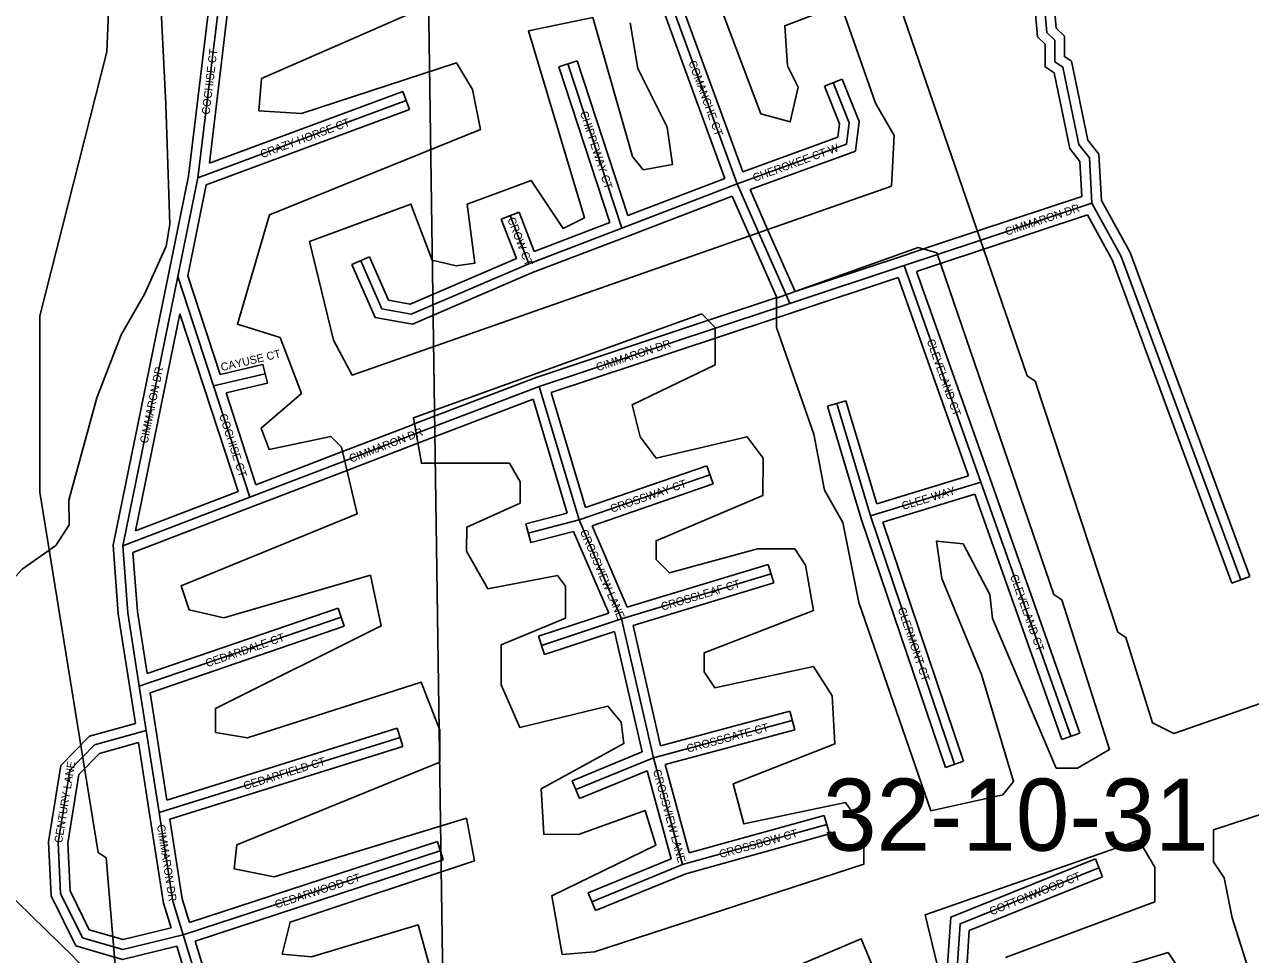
# Model space of a CAD drawing. Extents: x 457167 to 656239, y 1787309 to 1969297.
# Drawn here: x 588786 to 592615, y 1910924 to 1913828 of the extents above; entities that cross this region are included whole.
import ezdxf

# ---------------------------------------------------------------- set-up
doc = ezdxf.new("R2010")
doc.units = 0
for name, color, linetype in [('Level 1', 7, 'Continuous'), ('Level 2', 7, 'Continuous'), ('Level 31', 7, 'Continuous'), ('Level 32', 7, 'Continuous'), ('Level 34', 7, 'Continuous'), ('Level 5', 7, 'Continuous'), ('Level 7', 7, 'Continuous')]:
    doc.layers.add(name, color=color, linetype=linetype)

msp = doc.modelspace()

# ---------------------------------------------------------------- linework, layer by layer
at = {"layer": 'Level 1'}
msp.add_line((590046.356, 1914002.513), (590115.044, 1909280.417), dxfattribs=at)
at = {"layer": 'Level 31'}
for p, q in [((589327.749, 1913349.399), (589397.118, 1913925.284)), ((590652.154, 1913192.115), (590483.662, 1913705.513)), ((589327.749, 1913349.399), (589978.443, 1913590.413)), ((589264.901, 1913041.508), (589327.749, 1913349.399)), ((590652.154, 1913192.115), (591011.854, 1913330.026)), ((591011.854, 1913330.026), (591080.865, 1913173.901)), ((591773.051, 1913154.871), (592120.314, 1913269.905)), ((590361.149, 1913080.994), (590302.935, 1913231.282)), ((590361.149, 1913080.994), (590652.154, 1913192.115)), ((591080.865, 1913173.901), (591165.706, 1912982.113)), ((591637.581, 1913110.016), (591773.051, 1913154.871)), ((591533.91, 1913075.286), (591637.581, 1913110.016)), ((591176.786, 1912957.001), (591533.91, 1913075.286)), ((591533.91, 1913075.286), (591773.648, 1912398.856)), ((589092.708, 1912199.623), (589264.901, 1913041.508)), ((589376.796, 1912699.481), (589264.901, 1913041.508)), ((591165.706, 1912982.113), (591176.786, 1912957.001)), ((590944.32, 1912879.956), (591136.081, 1912943.619)), ((591136.081, 1912943.619), (591176.786, 1912957.001)), ((590393.84, 1912697.656), (590944.32, 1912879.956)), ((589376.796, 1912699.481), (589537.684, 1912737.373)), ((589490.271, 1912351.634), (589376.796, 1912699.481)), ((590008.689, 1912550.341), (590393.84, 1912697.656)), ((590518.327, 1912280.701), (590393.84, 1912697.656)), ((591428.3, 1912293.641), (591323.075, 1912644.376)), ((589784.784, 1912464.56), (590008.689, 1912550.341)), ((589490.271, 1912351.634), (589784.784, 1912464.56)), ((590518.327, 1912280.701), (590926.988, 1912421.796)), ((591773.648, 1912398.856), (591428.3, 1912293.641)), ((591773.648, 1912398.856), (592054.509, 1911605.265)), ((589092.708, 1912199.623), (589490.271, 1912351.634)), ((591428.3, 1912293.641), (591690.752, 1911517.532)), ((590359.655, 1912239.164), (590518.327, 1912280.701)), ((590651.271, 1911971.731), (590518.327, 1912280.701)), ((590651.271, 1911971.731), (591118.098, 1912112.727)), ((589144.676, 1911761.34), (589775.013, 1911976.933)), ((590400.989, 1911888.903), (590651.271, 1911971.731)), ((590750.624, 1911538.095), (590651.271, 1911971.731)), ((589166.359, 1911623.481), (589144.676, 1911761.34)), ((590750.624, 1911538.095), (591184.041, 1911654.422)), ((589206.261, 1911367.04), (589166.359, 1911623.481)), ((589206.261, 1911367.04), (589959.005, 1911601.688)), ((590508.574, 1911438.522), (590750.624, 1911538.095)), ((590841.574, 1911204.473), (590750.624, 1911538.095)), ((590841.574, 1911204.473), (591292.173, 1911329.136)), ((589281.854, 1910985.078), (590084.873, 1911247.638)), ((590558.174, 1911088.246), (590841.574, 1911204.473)), ((589364.325, 1910715.107), (589281.854, 1910985.078))]:
    msp.add_line(p, q, dxfattribs=at)
for points in [[(592120.314, 1913269.905), (592112.294, 1913411.739), (592078.996, 1913453.616), (592029.515, 1913695.161), (592004.437, 1913711.931), (592004.553, 1913778.841), (591979.488, 1913803.613), (591954.871, 1914087.297), (591921.6, 1914145.537), (591831.241, 1914820.979), (591632.863, 1915880.253)], [(591011.854, 1913330.026), (590804.362, 1913897.311), (590754.529, 1914114.131), (590621.606, 1914431.099), (590597.083, 1914581.327)], [(591011.854, 1913330.026), (591353.73, 1913454.518), (591362.11, 1913521.413), (591312.431, 1913646.593)], [(592585.499, 1912093.809), (592211.877, 1913103.198), (592120.314, 1913269.905)], [(590361.149, 1913080.994), (589994.099, 1912923.465), (589902.276, 1912939.993), (589836.119, 1913090.296)], [(589144.676, 1911761.34), (589108.858, 1911990.863), (589092.708, 1912199.623)], [(589166.359, 1911623.481), (589004.815, 1911578.319), (588928.074, 1911499.547), (588891.112, 1911273.429), (588898.453, 1911114.505), (588967.491, 1910975.831), (589092.973, 1910939.239), (589281.854, 1910985.078)], [(589281.854, 1910985.078), (589249.306, 1911090.594), (589206.261, 1911367.04)], [(591849.184, 1910502.694), (591699.843, 1910894.961), (591708.323, 1911019.676), (592142.16, 1911194.196)]]:
    msp.add_lwpolyline(points, dxfattribs=at)
at = {"layer": 'Level 32'}
for p, q in [((589298.112, 1913354.2), (589367.333, 1913928.871)), ((589363.413, 1913394.601), (589424.709, 1913903.481)), ((590455.158, 1913696.158), (590512.168, 1913714.868)), ((590670.834, 1913231.406), (590512.168, 1913714.868)), ((590614.73, 1913209.936), (590455.158, 1913696.158)), ((591284.547, 1913635.526), (591340.315, 1913657.659)), ((589363.413, 1913394.6), (589968.024, 1913618.546)), ((589968.024, 1913618.546), (589988.864, 1913562.28)), ((589353.809, 1913327.058), (589988.864, 1913562.28)), ((589235.508, 1913047.508), (589298.112, 1913354.201)), ((589295.885, 1913043.287), (589353.809, 1913327.058)), ((590670.834, 1913231.406), (590973.533, 1913347.463)), ((590662.894, 1913164.101), (590995.952, 1913291.798)), ((590995.952, 1913291.798), (591053.427, 1913161.771)), ((591052.264, 1913312.813), (591108.305, 1913186.03)), ((591763.618, 1913183.348), (592089.064, 1913291.156)), ((590274.961, 1913220.446), (590330.911, 1913242.117)), ((590322.72, 1913097.147), (590274.961, 1913220.446)), ((590378.339, 1913119.671), (590330.911, 1913242.117)), ((590378.34, 1913119.671), (590614.73, 1913209.936)), ((591782.486, 1913126.391), (592106.042, 1913233.572)), ((591108.302, 1913186.037), (591193.142, 1912994.249)), ((591628.151, 1913138.495), (591763.622, 1913183.35)), ((590372.42, 1913053.183), (590662.856, 1913164.087)), ((591053.43, 1913161.764), (591135.964, 1912975.191)), ((591524.381, 1913103.733), (591628.052, 1913138.461)), ((589808.661, 1913078.21), (589863.579, 1913102.382)), ((591193.23, 1912994.051), (591524.478, 1913103.766)), ((591647.012, 1913081.535), (591782.482, 1913126.39)), ((591572.385, 1913056.536), (591647.111, 1913081.568)), ((591572.386, 1913056.535), (591801.925, 1912408.877)), ((589062.474, 1912201.508), (589235.51, 1913047.52)), ((589396.741, 1912735), (589295.884, 1913043.287)), ((591186.219, 1912928.521), (591515.449, 1913037.567)), ((591515.449, 1913037.568), (591734.889, 1912418.409)), ((591193.154, 1912994.223), (591193.23, 1912994.05)), ((590934.868, 1912908.428), (591135.964, 1912975.191)), ((589133.054, 1912247.168), (589271.601, 1912924.546)), ((589348.283, 1912690.152), (589271.601, 1912924.545)), ((590383.762, 1912725.921), (590934.889, 1912908.435)), ((590953.774, 1912851.483), (591145.534, 1912915.146)), ((591145.452, 1912915.118), (591186.157, 1912928.501)), ((590430.919, 1912678.332), (590953.753, 1912851.476)), ((589396.741, 1912735), (589530.807, 1912766.574)), ((589530.807, 1912766.574), (589544.562, 1912708.171)), ((589997.971, 1912578.362), (590383.762, 1912725.921)), ((589452.899, 1912369.463), (589348.274, 1912690.176)), ((589415.439, 1912677.759), (589544.562, 1912708.171)), ((589509.004, 1912390.946), (589415.439, 1912677.759)), ((590538.121, 1912319.271), (590430.919, 1912678.331)), ((590019.406, 1912522.32), (590374.349, 1912658.08)), ((590480.701, 1912301.861), (590374.349, 1912658.08)), ((591294.341, 1912635.755), (591351.81, 1912652.996)), ((591399.716, 1912284.521), (591294.341, 1912635.755)), ((591448.379, 1912331.119), (591351.81, 1912652.996)), ((589774.051, 1912492.575), (589997.955, 1912578.356)), ((589795.518, 1912436.545), (590019.423, 1912522.326)), ((589509.004, 1912390.946), (589774.044, 1912492.571)), ((590538.121, 1912319.271), (590917.198, 1912450.154)), ((590917.198, 1912450.154), (590936.779, 1912393.438)), ((589501.013, 1912323.621), (589795.525, 1912436.548)), ((591734.889, 1912418.409), (591448.379, 1912331.119)), ((591801.929, 1912408.865), (592082.792, 1911615.273)), ((589133.055, 1912247.168), (589452.899, 1912369.461)), ((590558.653, 1912262.884), (590936.779, 1912393.438)), ((591754.941, 1912361.794), (591466.627, 1912273.954)), ((591754.941, 1912361.794), (592026.229, 1911595.255)), ((589124.348, 1912179.601), (589500.986, 1912323.611)), ((590352.059, 1912268.186), (590480.7, 1912301.861)), ((590352.059, 1912268.186), (590367.254, 1912210.141)), ((590668.241, 1912008.196), (590558.653, 1912262.883)), ((591399.716, 1912284.521), (591662.334, 1911507.921)), ((591466.627, 1912273.954), (591719.171, 1911527.142)), ((590367.254, 1912210.141), (590500.968, 1912245.143)), ((590610.781, 1911989.932), (590500.968, 1912245.143)), ((590668.242, 1912008.196), (591109.424, 1912141.446)), ((591109.424, 1912141.446), (591126.773, 1912084.008)), ((592557.363, 1912083.396), (592613.634, 1912104.223)), ((590686.774, 1911951.114), (591126.773, 1912084.008)), ((589168.804, 1911801.298), (589765.304, 1912005.319)), ((589765.304, 1912005.319), (589784.722, 1911948.546)), ((590391.564, 1911917.384), (590610.78, 1911989.932)), ((589178.229, 1911741.108), (589784.722, 1911948.546)), ((590772.915, 1911575.139), (590686.773, 1911951.114)), ((590391.564, 1911917.384), (590410.415, 1911860.421)), ((590410.415, 1911860.421), (590629.394, 1911932.889)), ((590715.706, 1911556.169), (590629.394, 1911932.889)), ((589132.577, 1911645.187), (589115.041, 1911756.679)), ((589195.994, 1911628.141), (589178.228, 1911741.107)), ((590772.916, 1911575.139), (591176.264, 1911683.396)), ((591176.264, 1911683.396), (591191.819, 1911625.446)), ((589230.556, 1911406.036), (589196.003, 1911628.093)), ((589230.554, 1911406.036), (589950.077, 1911630.328)), ((589950.077, 1911630.328), (589967.934, 1911573.046)), ((590787.491, 1911516.926), (591191.819, 1911625.446)), ((592082.792, 1911615.273), (592026.229, 1911595.255)), ((589176.617, 1911362.427), (589141.909, 1911585.493)), ((589239.885, 1911346.096), (589967.934, 1911573.046)), ((590497.161, 1911466.267), (590715.706, 1911556.169)), ((591719.171, 1911527.142), (591662.334, 1911507.921)), ((590519.989, 1911410.776), (590730.617, 1911497.422)), ((590805.656, 1911222.167), (590730.617, 1911497.422)), ((590862.599, 1911241.417), (590787.491, 1911516.926)), ((590497.161, 1911466.267), (590519.989, 1911410.776)), ((590862.599, 1911241.417), (591284.174, 1911358.051)), ((591284.174, 1911358.051), (591300.173, 1911300.221)), ((590851.301, 1911176.036), (591300.173, 1911300.221)), ((589301.529, 1911023.075), (590075.55, 1911276.153)), ((590075.55, 1911276.153), (590094.197, 1911219.122)), ((589319.141, 1910965.706), (590094.197, 1911219.122)), ((590546.791, 1911116.003), (590805.656, 1911222.167)), ((592130.964, 1911222.03), (592153.356, 1911166.364)), ((590569.558, 1911060.49), (590851.302, 1911176.036)), ((590546.791, 1911116.003), (590569.558, 1911060.49)), ((589335.634, 1910706.342), (589261.43, 1910949.249)), ((589384.535, 1910751.638), (589319.141, 1910965.706))]:
    msp.add_line(p, q, dxfattribs=at)
for points in [[(592089.064, 1913291.156), (592082.88, 1913400.529), (592051.047, 1913440.563), (592002.598, 1913677.071), (591974.409, 1913695.922), (591974.53, 1913766.333), (591950.554, 1913790.029), (591925.553, 1914078.138), (591892.643, 1914135.748), (591801.609, 1914816.226), (591603.375, 1915874.731)], [(592149.883, 1913278.386), (592141.709, 1913422.95), (592106.945, 1913466.669), (592056.434, 1913713.251), (592034.465, 1913727.941), (592034.574, 1913791.351), (592008.422, 1913817.196), (591984.189, 1914096.456), (591950.559, 1914155.327), (591860.873, 1914825.732), (591662.351, 1915885.775)], [(590973.533, 1913347.463), (590775.544, 1913888.766), (590725.866, 1914104.902), (590592.569, 1914422.767), (590567.974, 1914573.436)], [(591029.739, 1913368.466), (590833.18, 1913905.858), (590783.19, 1914123.359), (590650.644, 1914439.431), (590630.684, 1914561.695)], [(591029.739, 1913368.466), (591326.241, 1913476.436), (591331.386, 1913517.502), (591284.547, 1913635.526)], [(591052.264, 1913312.812), (591381.219, 1913432.6), (591392.834, 1913525.323), (591340.315, 1913657.659)], [(592613.634, 1912104.223), (592239.241, 1913115.694), (592149.883, 1913278.386)], [(592557.363, 1912083.396), (592184.513, 1913090.701), (592106.042, 1913233.572)], [(590322.72, 1913097.147), (589990.545, 1912954.587), (589923.303, 1912966.691), (589863.579, 1913102.382)], [(590372.42, 1913053.183), (589997.651, 1912892.342), (589881.249, 1912913.295), (589808.661, 1913078.21)], [(589115.034, 1911756.715), (589079.037, 1911987.388), (589062.474, 1912201.508)], [(589168.804, 1911801.298), (589138.679, 1911994.339), (589124.348, 1912179.601)], [(589132.576, 1911645.186), (588988.961, 1911605.038), (588899.991, 1911513.713), (588860.999, 1911275.176), (588868.777, 1911106.799), (588946.488, 1910950.706), (589092.264, 1910908.196), (589261.43, 1910949.249)], [(589141.909, 1911585.493), (589020.669, 1911551.6), (588956.157, 1911485.381), (588921.225, 1911271.683), (588928.129, 1911122.21), (588988.495, 1911000.956), (589093.681, 1910970.282), (589243.786, 1911006.711)], [(589243.786, 1911006.711), (589219.998, 1911083.83), (589176.618, 1911362.425)], [(589301.529, 1911023.074), (589278.614, 1911097.359), (589239.885, 1911346.096)], [(591819.717, 1910495.779), (591669.464, 1910890.435), (591679.668, 1911040.486), (592130.964, 1911222.03)], [(591867.063, 1910540.055), (591730.22, 1910899.488), (591736.977, 1910998.865), (592153.356, 1911166.364)]]:
    msp.add_lwpolyline(points, dxfattribs=at)
at = {"layer": 'Level 5'}
for points in [[(592022.157, 1916315.731), (591772.104, 1916349.33), (591038.317, 1916150.041), (591087.784, 1915633.119), (591112.765, 1915608.078), (591203.588, 1914782.679), (591261.741, 1914582.545), (591286.722, 1914565.844), (591918.335, 1912731.183), (591943.345, 1912714.483), (592200.929, 1911930.566), (592225.9, 1911913.896), (592309.005, 1911647.039), (592375.666, 1911613.629), (593259.634, 1911921.121), (593284.674, 1911954.431)], [(590677.394, 1913832.893), (590702.246, 1913691.18), (590793.749, 1913507.676), (590810.322, 1913390.933), (590718.59, 1913374.362), (590685.279, 1913416.073), (590560.722, 1913849.693), (590360.59, 1913808.241), (590535.03, 1913224.498), (590468.309, 1913191.227), (590368.436, 1913341.38), (590168.265, 1913266.577), (590193.088, 1913083.143), (590134.727, 1913074.872), (590134.727, 1913074.872), (590059.736, 1913091.642), (589993.203, 1913266.776), (589676.33, 1913150.391), (589751.035, 1912841.875), (589809.258, 1912733.442), (591493.801, 1913323.526), (591502.329, 1913481.889), (591444.077, 1913581.991), (591336.031, 1913890.558), (591160.9, 1913824.066), (591169.112, 1913698.993), (591202.384, 1913632.261), (591177.244, 1913523.929), (591085.583, 1913549.029), (590778.018, 1914366.326)], [(589168.049, 1910270.728), (589176.197, 1910558.717), (589158.551, 1910643.842), (589058.689, 1910787.661), (588938.461, 1910916.973), (588721.44, 1911128.281), (588674.549, 1911210.551), (588673.839, 1911518.921), (588682.173, 1911906.911), (588708.496, 1912050.866), (588778.559, 1912127.466), (588883.894, 1912201.094), (588925.013, 1912265.747), (588924.833, 1912342.113), (589012.18, 1912662.323), (589088.179, 1912859.279), (589161.19, 1912985.694), (589228.204, 1913135.757), (589240.084, 1913203.373), (589227.733, 1913579.402), (589209.623, 1913935.077), (589206.498, 1913964.538), (589133.194, 1914202.493), (589031.723, 1914329.589)], [(589382.907, 1911616.823), (589383.006, 1911691.856), (589900.119, 1911949.724), (589866.967, 1912108.148), (589408.303, 1911975.262), (589299.971, 1912000.362), (589275.019, 1912075.424), (589825.474, 1912299.922), (589775.69, 1912508.397), (589742.369, 1912541.767), (589550.578, 1912500.286), (589525.666, 1912567.007), (589650.806, 1912675.251), (589584.313, 1912850.384), (589450.961, 1912892.195), (589551.348, 1913233.883), (590210.212, 1913499.963), (590185.33, 1913625.006), (590135.409, 1913708.437), (589651.744, 1913550.571), (589518.363, 1913559.031), (589526.801, 1913659.073), (590077.245, 1913900.242)], [(590057.366, 1910865.799), (590015.854, 1911015.922), (589682.271, 1910916.248), (589590.599, 1910924.678), (589615.709, 1911024.681), (590191.104, 1911215.798), (590166.261, 1911349.211), (589565.856, 1911166.463), (589440.814, 1911191.603), (589449.243, 1911266.606), (590083.058, 1911524.375), (590083.186, 1911624.407), (590024.994, 1911774.531), (589482.949, 1911600.023), (589382.907, 1911616.823)], [(593417.7, 1911612.484), (592500.382, 1911313.352), (592500.254, 1911213.32), (592533.564, 1911163.269), (592558.447, 1911038.216), (592849.243, 1910120.896)], [(591849.729, 1910913.929), (592316.723, 1911088.466), (592316.851, 1911196.838), (592266.939, 1911280.271), (591599.774, 1911047.571), (591715.962, 1910563.93)], [(591540.969, 1910630.821), (591399.603, 1910972.768), (591182.771, 1910881.295)], [(592424.838, 1910829.941), (592358.245, 1910930.042), (591924.632, 1910797.116)]]:
    msp.add_lwpolyline(points, dxfattribs=at)
for points in [[(591616.799, 1911372.659), (591841.912, 1911422.441), (591875.322, 1911464.092), (591775.646, 1911797.65), (591650.89, 1912097.886), (591634.349, 1912214.63), (591717.709, 1912206.19), (591800.913, 1912047.706), (591809.154, 1911972.675), (592008.733, 1911505.644), (592075.424, 1911505.545), (592175.524, 1911563.806), (592025.956, 1912030.807), (592000.985, 1912047.507), (591635.326, 1913114.951), (591576.965, 1913131.691), (591134.981, 1912973.755), (591134.883, 1912882.063), (591251.239, 1912548.476), (591284.392, 1912373.381), (591342.644, 1912273.279), (591392.408, 1912023.154), (591616.799, 1911372.659)], [(590465.911, 1910923.732), (590565.942, 1910931.973), (591408.199, 1911206.154), (591408.328, 1911314.526), (591350.046, 1911397.958), (591033.203, 1911331.625), (590999.98, 1911456.708), (591316.893, 1911581.392), (591308.721, 1911731.476), (591250.459, 1911823.208), (590941.956, 1911756.875), (590908.674, 1911806.926), (590908.734, 1911865.287), (591250.656, 1911998.272), (591225.804, 1912140.026), (591192.493, 1912190.076), (591075.791, 1912190.206), (590800.629, 1912115.473), (590758.978, 1912157.223), (590759.047, 1912215.575), (591092.659, 1912356.93), (591092.788, 1912473.643), (591042.836, 1912540.364), (590759.334, 1912474.001), (590709.382, 1912540.722), (590684.47, 1912640.795), (590943.022, 1912765.579), (590943.15, 1912882.292), (590901.499, 1912924.003), (590000.862, 1912599.831), (590025.714, 1912458.117), (590300.808, 1912457.818), (590334.089, 1912399.397), (590334.02, 1912332.706), (590167.199, 1912257.873), (590167.129, 1912182.851), (590233.692, 1912066.079), (590450.504, 1912107.531), (590475.445, 1912074.15), (590475.347, 1911974.117), (590275.185, 1911890.945), (590275.057, 1911765.901), (590333.279, 1911632.459), (590608.442, 1911698.851), (590650.084, 1911648.801), (590658.324, 1911582.109), (590399.773, 1911440.655), (590407.945, 1911298.931), (590516.316, 1911298.801), (590724.818, 1911373.635), (590758.04, 1911265.232), (590432.758, 1911107.166), (590465.911, 1910923.732)]]:
    msp.add_lwpolyline(points, close=True, dxfattribs=at)
at = {"layer": 'Level 7'}
msp.add_lwpolyline([(588897.88, 1910175.126), (589048.061, 1910291.67), (589081.54, 1910408.353), (589081.895, 1910741.801), (589040.738, 1911225.372), (589015.728, 1911242.082), (588833.53, 1912367.689), (588834.113, 1912917.881), (589043.394, 1913742.963), (589051.951, 1913943.027), (589076.991, 1914001.349), (589077.771, 1914718.276), (588886.295, 1914960.231), (588627.97, 1915060.562)], dxfattribs=at)

# ---------------------------------------------------------------- texts
at = {"layer": 'Level 2'}
msp.add_text('32-10-31', height=225, dxfattribs=at).set_placement((591280.069, 1911247.871))
at = {"layer": 'Level 34'}
for s, height, rotation, p in [('COCHISE CT', 25, 83.130703, (589363.994, 1913545.789)), ('COMANCHE CT', 25, 290.09015, (590859.368, 1913710.536)), ('CHIPPEWAY CT', 25, 288.168653, (590520.529, 1913553.098)), ('CRAZY HORSE CT', 25, 20.323856, (589528.074, 1913410.27)), ('CHEROKEE CT W', 25, 20.008147, (591066.321, 1913336.559)), ('CIMMARON DR', 25, 18.327528, (591853.743, 1913168.433)), ('CROW CT', 25, 291.172994, (590293.766, 1913220.349)), ('CIMMARON DR', 25, 18.322536, (590576.136, 1912744.859)), ('CLEVELAND CT', 25, 289.5146, (591603.804, 1912840.659)), ('CAYUSE CT', 25, 13.252108, (589402.022, 1912745.132)), ('CIMMARON DR', 25, 78.439642, (589170.6, 1912518.083)), ('COCHISE CT', 25, 288.066886, (589393.518, 1912607.917)), ('CIMMARON DR', 25, 20.962067, (589805.915, 1912459.271)), ('CROSSWAY CT', 24.99916, 19.047483, (590620.904, 1912302.894)), ('CLEE WAY', 25, 16.943811, (591530.499, 1912311.711)), ('CROSSVIEW LANE', 25, 293.2809, (590520.1, 1912244.958)), ('CLEVELAND CT', 25, 289.489008, (591864.152, 1912105.671)), ('CROSSLEAF CT', 25, 16.805353, (590778.399, 1911997.071)), ('CLERMONT CT', 25, 288.68315, (591513.332, 1912003.175)), ('CEDARDALE CT', 25, 18.881589, (589356.605, 1911820.616)), ('CROSSGATE CT', 25, 15.023486, (590857.869, 1911553.937)), ('CENTURY LANE', 25, 80.715681, (588903.256, 1911270.241)), ('CEDARFIELD CT', 25, 17.312914, (589474.495, 1911437.563)), ('CROSSVIEW LANE', 25, 285.248561, (590748.628, 1911497.901)), ('CIMMARON DR', 25, 278.849811, (589199.733, 1911327.726)), ('CROSSBOW CT', 25, 15.464172, (590960.016, 1911224.272)), ('COTTONWOOD CT', 25, 21.913022, (591806.304, 1911045.618)), ('CEDARWOOD CT', 25, 18.1054, (589572.741, 1911067.039))]:
    msp.add_text(s, height=height, rotation=rotation, dxfattribs=at).set_placement(p)

doc.saveas('drawing.dxf')
